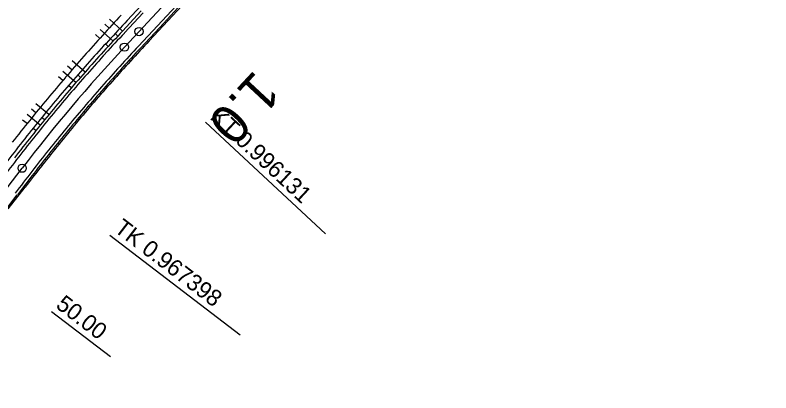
# Model space of a CAD drawing. Extents: x -481656 to -478728, y -1113199 to -1110710.
# Drawn here: x -479251.7 to -479114.8, y -1111118.3 to -1111049.8 of the extents above; entities that cross this region are included whole.
import ezdxf

# ---------------------------------------------------------------- set-up
doc = ezdxf.new("R2010")
doc.units = 0
for name, color, linetype in [('C5_HATCH_SLOPE_L', 7, 'Continuous'), ('C5_HATCH_SLOPE_R', 7, 'Continuous'), ('C5_HECTOMETRY', 7, 'Continuous'), ('C5_HLBODY', 7, 'Continuous'), ('C5_HRANA_TELESO', 7, 'Continuous'), ('C5_KORUNA', 7, 'Continuous'), ('C5_OSA', 7, 'Continuous'), ('C5_PRIKOP', 7, 'Continuous'), ('C5_STANICENI', 7, 'Continuous'), ('C5_ZPEVKRAJ', 7, 'Continuous')]:
    doc.layers.add(name, color=color, linetype=linetype)

msp = doc.modelspace()

# ---------------------------------------------------------------- linework, layer by layer
at = {"layer": 'C5_HATCH_SLOPE_L'}
for p, q in [((-479232.24, -1111052.71), (-479234.56, -1111050.55)), ((-479233.94, -1111054.55), (-479236.26, -1111052.4)), ((-479234.62, -1111052.2), (-479235.41, -1111051.47)), ((-479236.34, -1111054.06), (-479237.12, -1111053.34)), ((-479233.09, -1111053.63), (-479233.46, -1111053.28)), ((-479234.8, -1111055.48), (-479235.17, -1111055.13)), ((-479241.39, -1111059.75), (-479242.18, -1111059.06)), ((-479239.01, -1111060.16), (-479241.35, -1111058.1)), ((-479240.67, -1111062.05), (-479243.01, -1111060.02)), ((-479243.05, -1111061.67), (-479243.84, -1111060.99)), ((-479239.84, -1111061.1), (-479240.22, -1111060.77)), ((-479241.49, -1111063.01), (-479241.87, -1111062.68)), ((-479245.54, -1111067.83), (-479247.9, -1111065.88)), ((-479247.92, -1111067.51), (-479248.71, -1111066.87)), ((-479249.51, -1111069.49), (-479250.31, -1111068.85)), ((-479247.13, -1111069.78), (-479249.51, -1111067.85)), ((-479246.34, -1111068.8), (-479246.73, -1111068.48)), ((-479247.92, -1111070.76), (-479248.32, -1111070.44))]:
    msp.add_line(p, q, dxfattribs=at)
at = {"layer": 'C5_HATCH_SLOPE_R'}
for p, q in [((-479224.18, -1111050.66), (-479224, -1111050.83)), ((-479225.88, -1111052.49), (-479225.7, -1111052.67)), ((-479225.03, -1111051.57), (-479224.94, -1111051.66)), ((-479224.85, -1111051.75), (-479224.85, -1111051.75)), ((-479226.73, -1111053.41), (-479226.64, -1111053.49)), ((-479226.54, -1111053.58), (-479226.54, -1111053.58)), ((-479230.98, -1111057.98), (-479230.78, -1111058.16)), ((-479231.82, -1111058.89), (-479231.72, -1111058.98)), ((-479231.62, -1111059.08), (-479231.62, -1111059.08)), ((-479232.66, -1111059.81), (-479232.45, -1111060)), ((-479233.49, -1111060.73), (-479233.39, -1111060.82)), ((-479233.28, -1111060.92), (-479233.28, -1111060.92)), ((-479237.59, -1111065.38), (-479237.37, -1111065.57)), ((-479239.21, -1111067.27), (-479238.98, -1111067.46)), ((-479238.4, -1111066.32), (-479238.29, -1111066.42)), ((-479238.17, -1111066.52), (-479238.17, -1111066.52)), ((-479240.01, -1111068.21), (-479239.89, -1111068.31)), ((-479239.78, -1111068.41), (-479239.78, -1111068.41)), ((-479243.95, -1111073), (-479243.72, -1111073.19)), ((-479244.73, -1111073.97), (-479244.61, -1111074.06)), ((-479244.5, -1111074.15), (-479244.5, -1111074.15)), ((-479245.5, -1111074.94), (-479245.27, -1111075.12)), ((-479246.27, -1111075.91), (-479246.16, -1111076)), ((-479246.04, -1111076.09), (-479246.04, -1111076.09)), ((-479250.07, -1111080.84), (-479249.86, -1111081)), ((-479250.83, -1111081.83), (-479250.73, -1111081.91)), ((-479250.62, -1111081.99), (-479250.62, -1111081.99)), ((-479251.59, -1111082.82), (-479251.39, -1111082.98))]:
    msp.add_line(p, q, dxfattribs=at)
at = {"layer": 'C5_HECTOMETRY'}
msp.add_circle((-479229.23, -1111052.79), 0.75, dxfattribs=at)
at = {"layer": 'C5_HLBODY'}
for p, q in [((-479217.22, -1111069.24), (-479195.47, -1111089.47)), ((-479234.52, -1111089.72), (-479210.93, -1111107.78))]:
    msp.add_line(p, q, dxfattribs=at)
for centre in [(-479231.87, -1111055.62), (-479250.4, -1111077.57)]:
    msp.add_circle(centre, 0.75, dxfattribs=at)
at = {"layer": 'C5_HRANA_TELESO'}
for p, q in [((-479224, -1111050.83), (-479220.6, -1111047.16)), ((-479227.39, -1111054.5), (-479224, -1111050.83)), ((-479252.91, -1111084.96), (-479249.86, -1111081))]:
    msp.add_line(p, q, dxfattribs=at)
for centre, radius, start, end in [((-479122.26, -1111154.77), 152.18, 136.3891, 138.2779), ((-479011.31, -1111258.96), 304.34, 137.5391, 138.4941), ((-479119.92, -1111157.32), 148.74, 136.2679, 138.1904), ((-479011.26, -1111258.86), 304.32, 138.5136, 139.4685), ((-479011.66, -1111259.34), 297.47, 137.4446, 138.3995), ((-479011.43, -1111259.03), 304.3, 139.4246, 140.3796), ((-479011.83, -1111259.52), 297.46, 138.3527, 139.3077), ((-479011.62, -1111259.23), 304.28, 140.3274, 141.2824), ((-479011.84, -1111259.51), 297.45, 139.3068, 140.2618), ((-479013.18, -1111261.17), 304.29, 140.814, 141.769), ((-479012.45, -1111260.25), 297.45, 140.0777, 141.0327), ((-479012.75, -1111260.64), 297.46, 140.9378, 141.8927), ((-478543, -1111625.73), 892.4, 142.06107, 142.38068)]:
    msp.add_arc(centre, radius, start, end, dxfattribs=at)
at = {"layer": 'C5_KORUNA'}
for p, q in [((-479232.24, -1111052.71), (-479228.83, -1111049.05)), ((-479225.54, -1111052.12), (-479222.13, -1111048.46)), ((-479228.94, -1111055.78), (-479225.54, -1111052.12)), ((-479254.32, -1111086.39), (-479251.28, -1111082.42))]:
    msp.add_line(p, q, dxfattribs=at)
for centre, radius, start, end in [((-479122.95, -1111157.1), 151.12, 136.3137, 138.2183), ((-479012.18, -1111259.92), 302.25, 137.6756, 138.6306), ((-479121.3, -1111158.62), 148.88, 136.3073, 138.2226), ((-479012.18, -1111259.92), 302.25, 138.6306, 139.5855), ((-479012.18, -1111259.92), 297.75, 137.6756, 138.6306), ((-479012.18, -1111259.92), 297.75, 138.6306, 139.5855), ((-479012.18, -1111259.92), 302.25, 139.5855, 140.5404), ((-479012.18, -1111259.92), 297.75, 139.5855, 140.5404), ((-479012.18, -1111259.92), 302.25, 140.5404, 141.4954), ((-479012.18, -1111259.92), 297.75, 140.5404, 141.4954), ((-479012.18, -1111259.92), 302.25, 141.4954, 142.4503), ((-479012.18, -1111259.92), 297.75, 141.4954, 142.4503), ((-478540.53, -1111623.47), 893.25, 142.39959, 142.72001)]:
    msp.add_arc(centre, radius, start, end, dxfattribs=at)
at = {"layer": 'C5_OSA'}
for p, q in [((-479231.87, -1111055.62), (-478997.26, -1110803.33)), ((-479472.65, -1111367.92), (-479250.4, -1111077.57))]:
    msp.add_line(p, q, dxfattribs=at)
msp.add_arc((-479012.18, -1111259.92), 300, 137.0793, 142.5669, dxfattribs=at)
at = {"layer": 'C5_PRIKOP'}
msp.add_line((-479231.37, -1111050.8), (-479227.97, -1111047.14), dxfattribs=at)
for centre, radius, start, end in [((-479122.13, -1111155.72), 151.46, 136.156, 138.0517), ((-479012.18, -1111259.92), 302.92, 137.2952, 138.2501), ((-479012.18, -1111259.92), 302.92, 138.2501, 139.2051), ((-479012.18, -1111259.92), 302.92, 139.2051, 140.16), ((-479012.18, -1111259.92), 302.92, 140.16, 141.1149), ((-479012.18, -1111259.92), 302.92, 141.1149, 142.0699), ((-478532.29, -1111629.71), 908.75, 142.27851, 142.59535)]:
    msp.add_arc(centre, radius, start, end, dxfattribs=at)
at = {"layer": 'C5_STANICENI'}
msp.add_line((-479245.09, -1111103.54), (-479234.37, -1111111.74), dxfattribs=at)
at = {"layer": 'C5_ZPEVKRAJ'}
for p, q in [((-479225.9, -1111051.78), (-479222.5, -1111048.11)), ((-479231.87, -1111053.05), (-479228.47, -1111049.39)), ((-479229.31, -1111055.44), (-479225.9, -1111051.78))]:
    msp.add_line(p, q, dxfattribs=at)
for centre, radius, start, end in [((-479122.77, -1111157.27), 150.88, 136.313, 138.2188), ((-479121.48, -1111158.45), 149.12, 136.308, 138.2221), ((-479012.18, -1111259.92), 301.75, 137.6756, 138.6306), ((-479012.18, -1111259.92), 298.25, 137.6756, 138.6306), ((-479012.18, -1111259.92), 301.75, 138.6306, 139.5855), ((-479012.18, -1111259.92), 298.25, 138.6306, 139.5855), ((-479012.18, -1111259.92), 301.75, 139.5855, 140.5404), ((-479012.18, -1111259.92), 298.25, 139.5855, 140.5404), ((-479012.18, -1111259.92), 301.75, 140.5404, 141.4954), ((-479012.18, -1111259.92), 298.25, 140.5404, 141.4954), ((-479012.18, -1111259.92), 301.75, 141.4954, 142.4503), ((-479012.18, -1111259.92), 298.25, 141.4954, 142.4503), ((-478534.18, -1111628.33), 905.25, 142.40137, 142.71806), ((-478539.74, -1111624.08), 894.75, 142.39981, 142.71976)]:
    msp.add_arc(centre, radius, start, end, dxfattribs=at)

# ---------------------------------------------------------------- texts
at = {"layer": 'C5_HECTOMETRY'}
msp.add_text('1.0', height=7, rotation=227.0337, dxfattribs=at).set_placement((-479208.24, -1111059.59))
at = {"layer": 'C5_HLBODY'}
for s, rotation, p in [('KT 0.996131', 317.0793, (-479216.54, -1111068.51)), ('TK 0.967398', 322.5669, (-479233.91, -1111088.93))]:
    msp.add_text(s, height=2.999, rotation=rotation, dxfattribs=at).set_placement(p)
at = {"layer": 'C5_STANICENI'}
msp.add_text('50.00', height=3, rotation=322.5669, dxfattribs=at).set_placement((-479244.49, -1111102.74))

doc.saveas('drawing.dxf')
